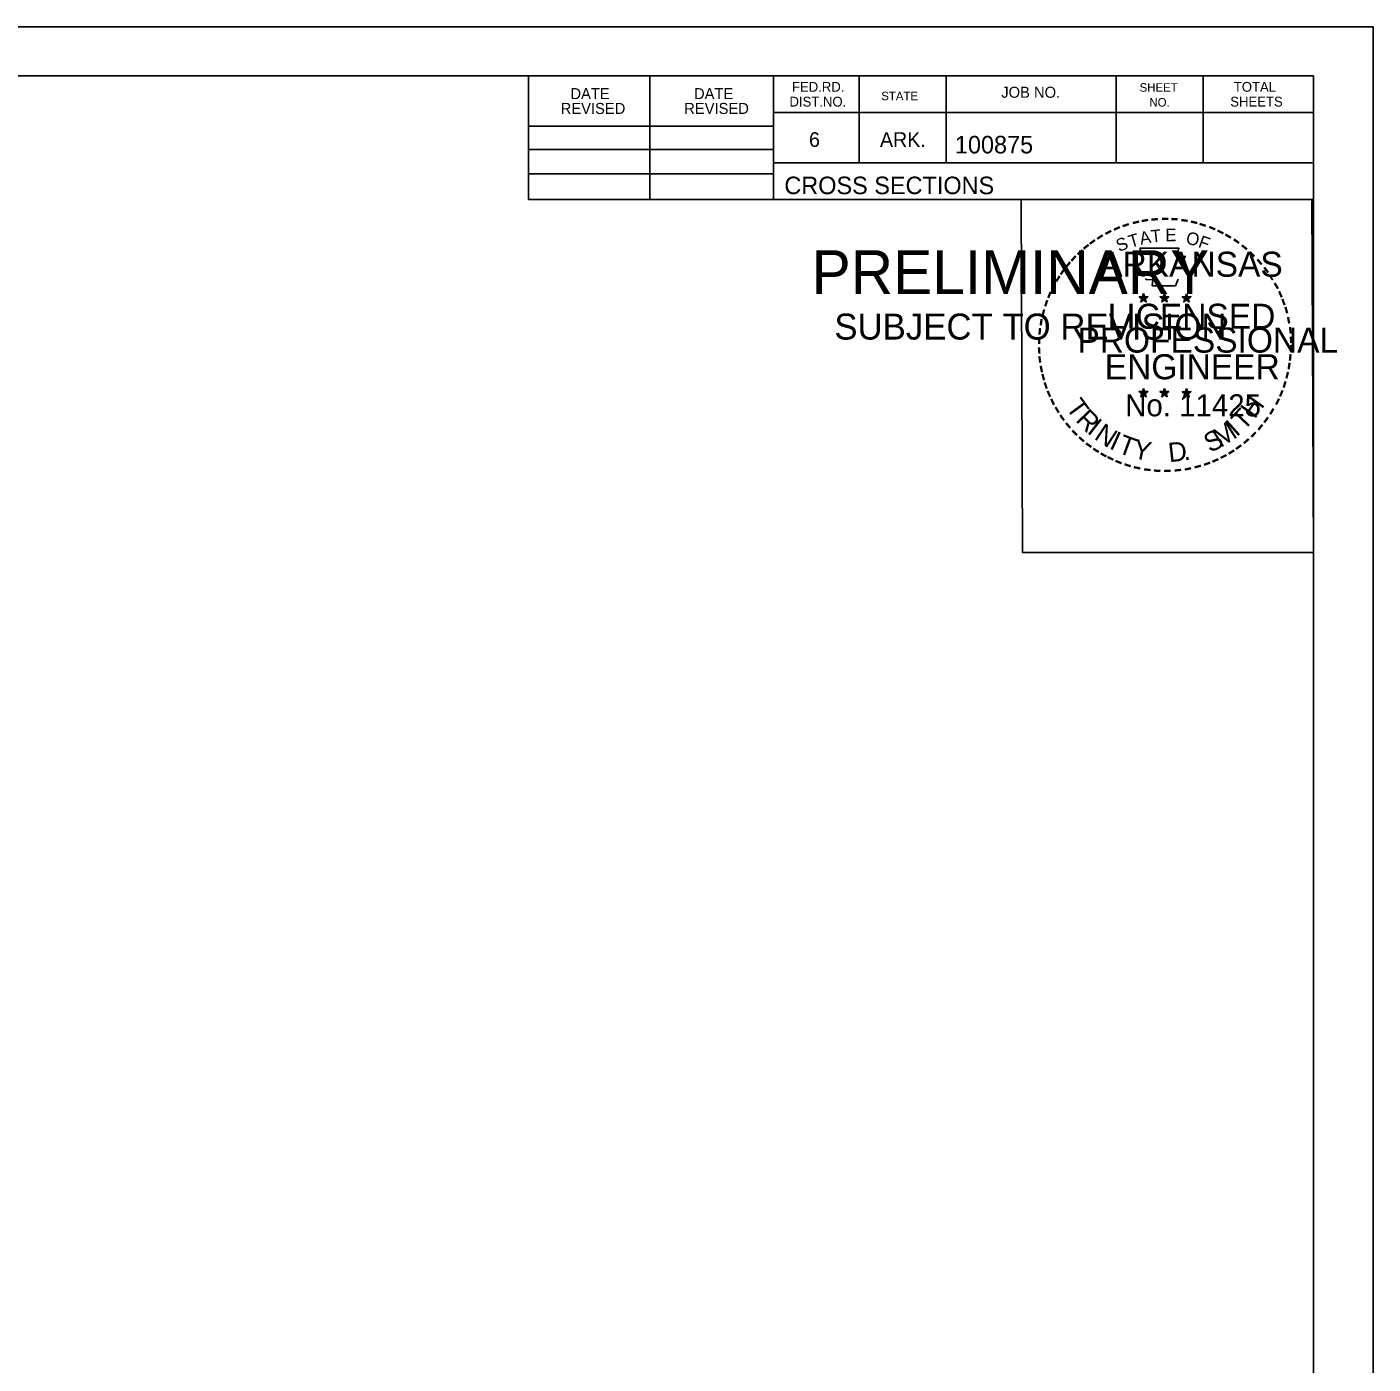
# Model space of a CAD drawing. Extents: x 1368122 to 1710785, y 373130 to 557566.
# Drawn here: x 1368348.2 to 1368455.6, y 374546.4 to 374653.1 of the extents above; entities that cross this region are included whole.
import ezdxf

# ---------------------------------------------------------------- set-up
doc = ezdxf.new("R2010")
doc.units = 0
for name, color, linetype in [('R_Border', 7, 'Continuous'), ('R_Border PE', 7, 'Continuous'), ('R_Border Prem', 7, 'Continuous'), ('R_No Plot', 7, 'Continuous')]:
    doc.layers.add(name, color=color, linetype=linetype)

msp = doc.modelspace()

# ---------------------------------------------------------------- linework, layer by layer
at = {"layer": 'R_Border'}
for p, q in [((1368134.69, 374649.17), (1368450.87, 374649.17)), ((1368388.23, 374639.29), (1368388.23, 374649.17)), ((1368397.91, 374639.29), (1368397.91, 374649.17)), ((1368407.77, 374649.17), (1368407.77, 374639.29)), ((1368414.61, 374649.17), (1368414.61, 374642.23)), ((1368421.55, 374649.17), (1368421.55, 374642.23)), ((1368435.13, 374649.17), (1368435.13, 374642.23)), ((1368442.07, 374649.17), (1368442.07, 374642.23)), ((1368450.87, 374443.71), (1368450.87, 374649.17)), ((1368450.87, 374646.23), (1368407.77, 374646.23)), ((1368450.87, 374646.25), (1368450.87, 374646.25)), ((1368388.23, 374645.15), (1368407.77, 374645.15)), ((1368388.23, 374643.29), (1368407.77, 374643.29)), ((1368450.87, 374642.23), (1368407.77, 374642.23)), ((1368410.73, 374642.23), (1368450.87, 374642.23)), ((1368388.23, 374641.35), (1368407.77, 374641.35)), ((1368450.87, 374639.29), (1368388.23, 374639.29))]:
    msp.add_line(p, q, dxfattribs=at)
at = {"layer": 'R_Border PE'}
for p, q in [((1368436.96, 374631.54), (1368437.31, 374631.43)), ((1368436.96, 374631.54), (1368437.21, 374631.5)), ((1368436.96, 374631.54), (1368437.19, 374631.42)), ((1368437.09, 374631.13), (1368437.31, 374631.43)), ((1368437.09, 374631.13), (1368437.22, 374631.38)), ((1368437.09, 374631.13), (1368437.3, 374631.35)), ((1368437.31, 374631.8), (1368437.27, 374631.54)), ((1368437.52, 374631.13), (1368437.3, 374631.35)), ((1368437.31, 374631.43), (1368437.31, 374631.8)), ((1368437.31, 374631.8), (1368437.36, 374631.55)), ((1368437.65, 374631.54), (1368437.31, 374631.43)), ((1368437.52, 374631.13), (1368437.31, 374631.43)), ((1368437.65, 374631.54), (1368437.37, 374631.49)), ((1368437.52, 374631.13), (1368437.38, 374631.42)), ((1368437.65, 374631.54), (1368437.45, 374631.44)), ((1368438.63, 374631.54), (1368438.98, 374631.43)), ((1368438.63, 374631.54), (1368438.88, 374631.5)), ((1368438.63, 374631.54), (1368438.86, 374631.42)), ((1368438.76, 374631.13), (1368438.98, 374631.43)), ((1368438.76, 374631.13), (1368438.89, 374631.38)), ((1368438.76, 374631.13), (1368438.97, 374631.35)), ((1368438.98, 374631.8), (1368438.94, 374631.54)), ((1368439.19, 374631.13), (1368438.97, 374631.35)), ((1368438.98, 374631.43), (1368438.98, 374631.8)), ((1368438.98, 374631.8), (1368439.03, 374631.55)), ((1368439.32, 374631.54), (1368438.98, 374631.43)), ((1368439.19, 374631.13), (1368438.98, 374631.43)), ((1368439.32, 374631.54), (1368439.04, 374631.49)), ((1368439.19, 374631.13), (1368439.05, 374631.42)), ((1368439.32, 374631.54), (1368439.12, 374631.44)), ((1368440.39, 374631.53), (1368440.74, 374631.42)), ((1368440.39, 374631.53), (1368440.64, 374631.48)), ((1368440.39, 374631.53), (1368440.63, 374631.41)), ((1368440.52, 374631.12), (1368440.74, 374631.42)), ((1368440.52, 374631.12), (1368440.65, 374631.37)), ((1368440.52, 374631.12), (1368440.74, 374631.34)), ((1368440.74, 374631.78), (1368440.7, 374631.53)), ((1368440.74, 374631.42), (1368440.74, 374631.78)), ((1368440.74, 374631.78), (1368440.79, 374631.53)), ((1368441.09, 374631.53), (1368440.74, 374631.42)), ((1368440.95, 374631.12), (1368440.74, 374631.42)), ((1368440.95, 374631.12), (1368440.74, 374631.34)), ((1368441.09, 374631.53), (1368440.8, 374631.48)), ((1368440.95, 374631.12), (1368440.82, 374631.41)), ((1368441.09, 374631.53), (1368440.88, 374631.43)), ((1368436.95, 374623.97), (1368437.3, 374623.86)), ((1368436.95, 374623.97), (1368437.21, 374623.92)), ((1368436.95, 374623.97), (1368437.19, 374623.85)), ((1368437.09, 374623.56), (1368437.3, 374623.86)), ((1368437.09, 374623.56), (1368437.21, 374623.8)), ((1368437.09, 374623.56), (1368437.3, 374623.78)), ((1368437.3, 374624.22), (1368437.26, 374623.97)), ((1368437.3, 374623.86), (1368437.3, 374624.22)), ((1368437.3, 374624.22), (1368437.35, 374623.97)), ((1368437.65, 374623.97), (1368437.3, 374623.86)), ((1368437.52, 374623.56), (1368437.3, 374623.86)), ((1368437.52, 374623.56), (1368437.3, 374623.77)), ((1368437.65, 374623.97), (1368437.36, 374623.92)), ((1368437.52, 374623.56), (1368437.38, 374623.85)), ((1368437.65, 374623.97), (1368437.45, 374623.87)), ((1368438.62, 374623.97), (1368438.97, 374623.86)), ((1368438.62, 374623.97), (1368438.88, 374623.92)), ((1368438.62, 374623.97), (1368438.86, 374623.85)), ((1368438.76, 374623.56), (1368438.97, 374623.86)), ((1368438.76, 374623.56), (1368438.88, 374623.8)), ((1368438.76, 374623.56), (1368438.97, 374623.78)), ((1368438.97, 374624.22), (1368438.93, 374623.97)), ((1368438.97, 374623.86), (1368438.97, 374624.22)), ((1368438.97, 374624.22), (1368439.02, 374623.97)), ((1368439.32, 374623.97), (1368438.97, 374623.86)), ((1368439.18, 374623.56), (1368438.97, 374623.86)), ((1368439.18, 374623.56), (1368438.97, 374623.77)), ((1368439.32, 374623.97), (1368439.03, 374623.92)), ((1368439.18, 374623.56), (1368439.05, 374623.85)), ((1368439.32, 374623.97), (1368439.11, 374623.87)), ((1368440.39, 374623.96), (1368440.74, 374623.85)), ((1368440.39, 374623.96), (1368440.64, 374623.91)), ((1368440.39, 374623.96), (1368440.63, 374623.84)), ((1368440.52, 374623.55), (1368440.74, 374623.85)), ((1368440.52, 374623.55), (1368440.65, 374623.79)), ((1368440.52, 374623.55), (1368440.74, 374623.77)), ((1368440.74, 374624.21), (1368440.7, 374623.96)), ((1368440.74, 374623.85), (1368440.74, 374624.21)), ((1368440.74, 374624.21), (1368440.79, 374623.96)), ((1368441.09, 374623.96), (1368440.74, 374623.85)), ((1368440.95, 374623.55), (1368440.74, 374623.85)), ((1368440.95, 374623.55), (1368440.74, 374623.76)), ((1368441.09, 374623.96), (1368440.8, 374623.91)), ((1368440.95, 374623.55), (1368440.81, 374623.84)), ((1368441.09, 374623.96), (1368440.88, 374623.86))]:
    msp.add_line(p, q, dxfattribs=at)
for points in [[(1368437, 374635.42), (1368437.27, 374634.59)], [(1368440.51, 374634.5), (1368440.65, 374634.78), (1368439.97, 374634.76), (1368440.11, 374635.42), (1368437, 374635.42)], [(1368437.49, 374633), (1368437.49, 374632.91), (1368438.05, 374632.89), (1368438, 374632.42), (1368439.87, 374632.42), (1368440.07, 374632.95)], [(1368437.31, 374631.8), (1368437.52, 374631.13), (1368436.96, 374631.54), (1368437.65, 374631.54), (1368437.09, 374631.13), (1368437.31, 374631.8)], [(1368438.98, 374631.8), (1368439.19, 374631.13), (1368438.63, 374631.54), (1368439.32, 374631.54), (1368438.76, 374631.13), (1368438.98, 374631.8)], [(1368440.74, 374631.78), (1368440.95, 374631.12), (1368440.39, 374631.53), (1368441.09, 374631.53), (1368440.52, 374631.12), (1368440.74, 374631.78)], [(1368437.3, 374624.22), (1368437.52, 374623.56), (1368436.95, 374623.97), (1368437.65, 374623.97), (1368437.09, 374623.56), (1368437.3, 374624.22)], [(1368438.97, 374624.22), (1368439.18, 374623.56), (1368438.62, 374623.97), (1368439.32, 374623.97), (1368438.76, 374623.56), (1368438.97, 374624.22)], [(1368440.74, 374624.21), (1368440.95, 374623.55), (1368440.39, 374623.96), (1368441.09, 374623.96), (1368440.52, 374623.55), (1368440.74, 374624.21)]]:
    msp.add_lwpolyline(points, dxfattribs=at)
for centre, radius in [((1368437.31, 374631.43), 0.172), ((1368437.31, 374631.43), 0.145), ((1368437.31, 374631.43), 0.116), ((1368437.31, 374631.43), 0.0991), ((1368437.31, 374631.43), 0.0747), ((1368437.31, 374631.43), 0.0495), ((1368437.31, 374631.43), 0.0296), ((1368438.98, 374631.43), 0.172), ((1368438.98, 374631.43), 0.145), ((1368438.98, 374631.43), 0.116), ((1368438.98, 374631.43), 0.0991), ((1368438.98, 374631.43), 0.0747), ((1368438.98, 374631.43), 0.0495), ((1368438.98, 374631.43), 0.0296), ((1368440.74, 374631.42), 0.172), ((1368440.74, 374631.42), 0.145), ((1368440.74, 374631.42), 0.116), ((1368440.74, 374631.42), 0.0991), ((1368440.74, 374631.42), 0.0747), ((1368440.74, 374631.42), 0.0495), ((1368440.74, 374631.42), 0.0296), ((1368437.3, 374623.86), 0.172), ((1368437.3, 374623.86), 0.145), ((1368437.3, 374623.86), 0.116), ((1368437.3, 374623.86), 0.0991), ((1368437.3, 374623.86), 0.0747), ((1368437.3, 374623.86), 0.0495), ((1368437.3, 374623.86), 0.0296), ((1368438.97, 374623.86), 0.172), ((1368438.97, 374623.86), 0.145), ((1368438.97, 374623.86), 0.116), ((1368438.97, 374623.86), 0.0991), ((1368438.97, 374623.86), 0.0747), ((1368438.97, 374623.86), 0.0495), ((1368438.97, 374623.86), 0.0296), ((1368440.74, 374623.85), 0.172), ((1368440.74, 374623.85), 0.145), ((1368440.74, 374623.85), 0.116), ((1368440.74, 374623.85), 0.0991), ((1368440.74, 374623.85), 0.0747), ((1368440.74, 374623.85), 0.0495), ((1368440.74, 374623.85), 0.0296)]:
    msp.add_circle(centre, radius, dxfattribs=at)
at = {"layer": 'R_No Plot'}
for p, q in [((1368122.29, 374653.06), (1368455.63, 374653.06)), ((1368426.91, 374616.83), (1368426.91, 374616.83))]:
    msp.add_line(p, q, dxfattribs=at)
for points in [[(1368122.29, 374653.06), (1368455.63, 374653.06), (1368455.63, 374439.72), (1368122.29, 374439.72)], [(1368368.61, 374649.17), (1368388.23, 374649.17), (1368388.23, 374639.29), (1368404.34, 374639.29), (1368427.54, 374639.29), (1368427.66, 374611.13), (1368450.87, 374611.13), (1368450.87, 374443.71), (1368134.69, 374443.71), (1368134.69, 374649.17)], [(1368427.54, 374639.29), (1368450.75, 374639.29), (1368450.87, 374611.13), (1368427.66, 374611.13)]]:
    msp.add_lwpolyline(points, close=True, dxfattribs=at)

# ---------------------------------------------------------------- texts
at = {"layer": 'R_Border'}
for s, height, p in [('FED.RD.', 0.782, (1368409.25, 374647.89)), ('SHEET', 0.684, (1368436.99, 374647.89)), ('TOTAL', 0.782, (1368444.51, 374647.89)), ('DATE', 0.879, (1368391.57, 374647.3)), ('DATE', 0.879, (1368401.43, 374647.3)), ('DIST.NO.', 0.782, (1368409.05, 374646.71)), ('STATE', 0.684, (1368416.37, 374647.21)), ('JOB NO.', 0.879, (1368425.95, 374647.41)), ('NO.', 0.684, (1368437.77, 374646.71)), ('SHEETS', 0.782, (1368444.23, 374646.71)), ('REVISED', 0.879, (1368390.79, 374646.12)), ('REVISED', 0.879, (1368400.65, 374646.12)), ('6', 1.17, (1368410.61, 374643.49)), ('ARK.', 1.172, (1368416.27, 374643.49)), ('100875', 1.4, (1368422.25, 374642.97)), ('CROSS SECTIONS', 1.4, (1368408.64, 374639.72))]:
    msp.add_text(s, height=height, rotation=360, dxfattribs=at).set_placement(p)
at = {"layer": 'R_Border PE'}
for s, height, rotation, p in [('-', 1.6, 13.6301, (1368436.5, 374636.79)), ('-', 1.6, 10.2193, (1368437.17, 374636.95)), ('-', 1.6, 5.8968, (1368437.9, 374637.06)), ('-', 1.6, 0.1862, (1368438.68, 374637.13)), ('-', 1.6, 357.743, (1368439.4, 374637.12)), ('-', 1.6, 352.1617, (1368440.14, 374637.06)), ('-', 1.6, 347.2049, (1368440.86, 374636.95)), ('-', 1.6, 34.0636, (1368433.88, 374635.59)), ('-', 1.6, 28.7918, (1368434.48, 374635.96)), ('-', 1.6, 24.3072, (1368435.11, 374636.28)), ('-', 1.6, 19.1761, (1368435.75, 374636.55)), ('T', 1, 16.4036, (1368436.27, 374635.43)), ('A', 1, 11.2132, (1368437.09, 374635.68)), ('T', 1, 6.0228, (1368437.94, 374635.85)), ('E', 1, 0.8323, (1368439.05, 374635.96)), ('O', 1, 350.4515, (1368440.65, 374635.75)), ('-', 1.6, 342.3362, (1368441.5, 374636.79)), ('-', 1.6, 337.8551, (1368442.23, 374636.57)), ('-', 1.6, 334.1211, (1368442.86, 374636.3)), ('-', 1.6, 329.6409, (1368443.44, 374636.02)), ('-', 1.6, 38.9507, (1368432.83, 374634.82)), ('-', 1.6, 36.2317, (1368433.3, 374635.2)), ('S', 1, 21.594, (1368435.35, 374635.1)), ('F', 1, 340.0707, (1368441.61, 374635.52)), ('-', 1.6, 325.8627, (1368444.08, 374635.66)), ('-', 1.6, 320.5297, (1368444.69, 374635.23)), ('-', 1.6, 48.423, (1368431.95, 374633.92)), ('-', 1.6, 42.9622, (1368432.4, 374634.4)), ('ARKANSAS', 2, 360, (1368433.85, 374633.13)), ('-', 1.6, 315.5786, (1368445.29, 374634.74)), ('-', 1.6, 309.8797, (1368445.86, 374634.19)), ('-', 1.6, 54.2325, (1368431.13, 374632.87)), ('-', 1.6, 50.6142, (1368431.54, 374633.44)), ('-', 1.6, 306.6522, (1368446.39, 374633.59)), ('-', 1.4, 303.6753, (1368446.87, 374633.02)), ('-', 1.6, 62.8713, (1368430.49, 374631.73)), ('-', 1.6, 58.0706, (1368430.81, 374632.34)), ('-', 1.6, 299.6684, (1368447.19, 374632.41)), ('-', 1.6, 72.3945, (1368430.02, 374630.49)), ('-', 1.6, 67.7743, (1368430.23, 374631.12)), ('DWB', 0.01, 360, (1368437.29, 374631.42)), ('DWB', 0.01, 360, (1368438.96, 374631.42)), ('DWB', 0.01, 360, (1368440.73, 374631.41)), ('-', 1.6, 294.6628, (1368447.52, 374631.8)), ('-', 1.6, 290.5728, (1368447.77, 374631.23)), ('-', 1.6, 75.461, (1368429.82, 374629.77)), ('LICENSED', 2, 360, (1368434.45, 374628.98)), ('-', 1.6, 285.1233, (1368448.01, 374630.65)), ('-', 1.6, 85.1863, (1368429.61, 374628.37)), ('-', 1.6, 81.2013, (1368429.69, 374629.06)), ('PROFESSIONAL', 2, 360, (1368432.03, 374627.08)), ('-', 1.6, 280.5493, (1368448.21, 374629.9)), ('-', 1.6, 276.5962, (1368448.37, 374629.14)), ('-', 1.6, 89.0622, (1368429.59, 374627.67)), ('-', 1.6, 274.3301, (1368448.43, 374628.41)), ('-', 1.6, 94.1959, (1368429.62, 374626.94)), ('ENGINEER', 2, 360, (1368434.21, 374624.95)), ('-', 1.6, 263.5172, (1368448.44, 374627.12)), ('-', 1.6, 269.9407, (1368448.46, 374627.78)), ('-', 1.6, 98.9479, (1368429.69, 374626.28)), ('-', 1.6, 101.7149, (1368429.83, 374625.54)), ('-', 1.6, 260.9953, (1368448.37, 374626.46)), ('-', 1.6, 105.4578, (1368429.99, 374624.95)), ('-', 1.6, 109.0874, (1368430.2, 374624.32)), ('-', 1.6, 252.8681, (1368448.08, 374625.06)), ('-', 1.6, 255.7626, (1368448.26, 374625.78)), ('-', 1.6, 114.0643, (1368430.46, 374623.72)), ('No. 11425', 1.757, 360, (1368435.84, 374622)), ('DWB', 0.01, 360, (1368437.29, 374623.85)), ('DWB', 0.01, 360, (1368438.96, 374623.85)), ('DWB', 0.01, 360, (1368440.73, 374623.84)), ('H', 1.54, 54.6088, (1368446.18, 374621.73)), ('-', 1.6, 247.8887, (1368447.86, 374624.39)), ('-', 1.6, 115.7289, (1368430.76, 374623.1)), ('-', 1.6, 120.4471, (1368431.12, 374622.52)), ('T', 1.54, 306.0406, (1368431.06, 374622.7)), ('R', 1.54, 314.005, (1368431.82, 374621.65)), ('T', 1.54, 46.6444, (1368445.29, 374620.79)), ('-', 1.6, 239.0712, (1368447.2, 374623.01)), ('-', 1.6, 244.6197, (1368447.6, 374623.76)), ('-', 1.6, 125.8934, (1368431.52, 374621.96)), ('-', 1.6, 130.7181, (1368431.99, 374621.4)), ('I', 1.54, 321.9694, (1368432.73, 374620.72)), ('M', 1.54, 32.6563, (1368443.45, 374619.46)), ('I', 1.54, 42.1136, (1368444.73, 374620.31)), ('-', 1.6, 233.8452, (1368446.8, 374622.36)), ('-', 1.6, 134.2238, (1368432.5, 374620.86)), ('-', 1.6, 138.9338, (1368433.03, 374620.4)), ('N', 1.54, 326.5002, (1368433.29, 374620.24)), ('I', 1.54, 335.3603, (1368434.5, 374619.46)), ('T', 1.54, 339.8912, (1368435.16, 374619.13)), ('S', 1.54, 26.9312, (1368442.61, 374619.06)), ('-', 1.6, 225.7653, (1368445.89, 374621.23)), ('-', 1.6, 231.2538, (1368446.37, 374621.79)), ('-', 1.6, 144.6463, (1368433.58, 374619.99)), ('-', 1.6, 148.0898, (1368434.14, 374619.62)), ('Y', 1.54, 347.8556, (1368436.38, 374618.69)), ('D', 1.54, 6.3969, (1368439.36, 374618.33)), ('-', 1.6, 212.2491, (1368444.29, 374619.86)), ('-', 1.6, 215.7363, (1368444.82, 374620.25)), ('-', 1.6, 221.0851, (1368445.37, 374620.72)), ('-', 1.6, 151.5704, (1368434.72, 374619.29)), ('-', 1.6, 154.6002, (1368435.25, 374619.05)), ('-', 1.6, 158.5612, (1368435.87, 374618.79)), ('-', 1.6, 162.7983, (1368436.56, 374618.58)), ('.', 1.54, 13.7642, (1368440.56, 374618.45)), ('-', 1.6, 200.7184, (1368442.49, 374618.92)), ('-', 1.6, 204.2516, (1368443.11, 374619.19)), ('-', 1.6, 207.3568, (1368443.73, 374619.51)), ('-', 1.6, 167.5555, (1368437.27, 374618.42)), ('-', 1.6, 173.1155, (1368438.04, 374618.31)), ('-', 1.6, 176.5183, (1368438.79, 374618.25)), ('-', 1.6, 181.5918, (1368439.54, 374618.27)), ('-', 1.6, 185.8167, (1368440.34, 374618.35)), ('-', 1.6, 191.2858, (1368441.08, 374618.48)), ('-', 1.6, 195.4743, (1368441.81, 374618.68))]:
    msp.add_text(s, height=height, rotation=rotation, dxfattribs=at).set_placement(p)
at = {"layer": 'R_Border Prem'}
for s, height, p in [('PRELIMINARY', 3.5, (1368410.82, 374631.75)), ('DWB', 0.01, (1368411.57, 374633.6)), ('SUBJECT TO REVISION', 2.0751, (1368412.63, 374628.12))]:
    msp.add_text(s, height=height, rotation=360, dxfattribs=at).set_placement(p)

doc.saveas('drawing.dxf')
